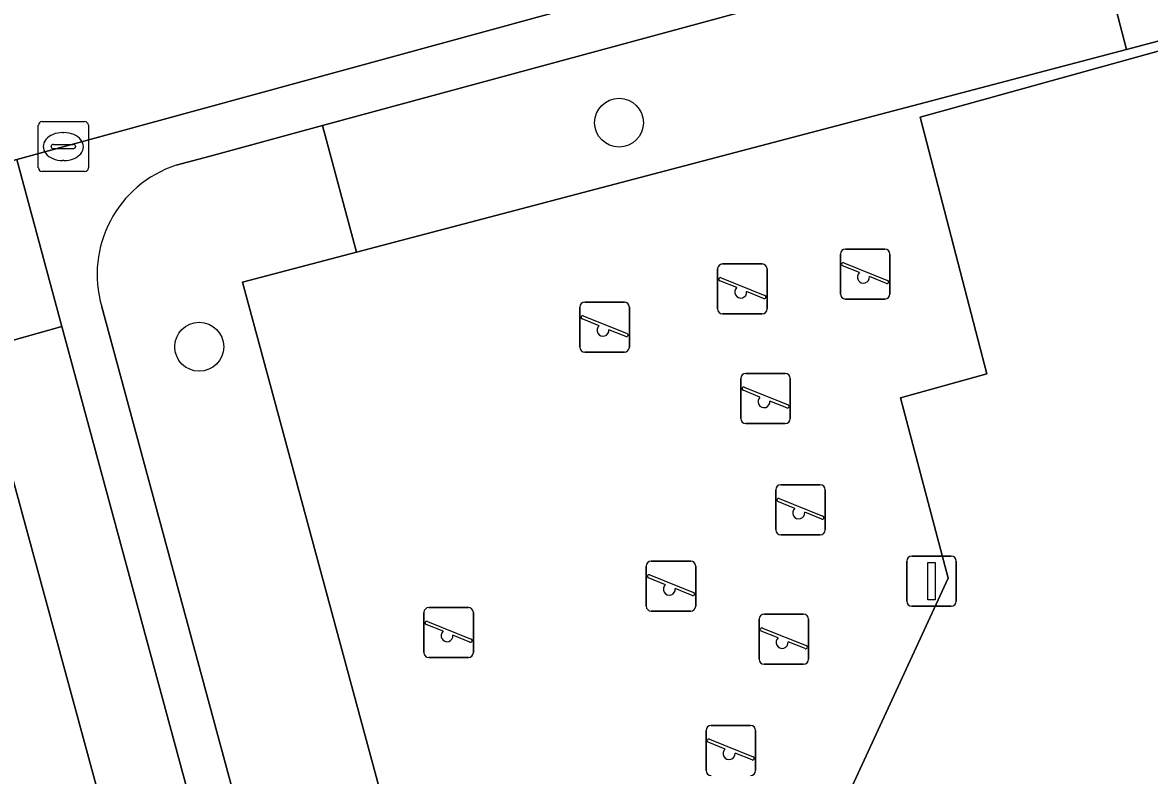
# Model space of a CAD drawing. Extents: x 159262 to 160143, y 383399 to 384319.
# Drawn here: x 159813.01 to 159835.56, y 383842.19 to 383857.25 of the extents above; entities that cross this region are included whole.
import ezdxf

# ---------------------------------------------------------------- set-up
doc = ezdxf.new("R2010")
doc.units = 0
for name, color, linetype in [('IMGEO_Boom', 7, 'Continuous'), ('IMGEO_Groenvoorziening', 7, 'Continuous'), ('IMGEO_Kolk', 7, 'Continuous'), ('IMGEO_Lichtmast', 7, 'Continuous'), ('IMGEO_Parkeervlak_open', 7, 'Continuous'), ('IMGEO_Rijbaan_lokaal_open', 7, 'Continuous'), ('IMGEO_Speelvoorziening', 7, 'Continuous'), ('IMGEO_Terreindeel_zand', 7, 'Continuous'), ('IMGEO_Voetpad_open', 7, 'Continuous')]:
    doc.layers.add(name, color=color, linetype=linetype)

msp = doc.modelspace()

# ---------------------------------------------------------------- linework, layer by layer
at = {"layer": 'IMGEO_Boom'}
for centre in [(159824.948, 383855.247), (159816.548, 383850.766)]:
    msp.add_circle(centre, 0.489, dxfattribs=at)
at = {"layer": 'IMGEO_Groenvoorziening'}
for points in [[(159841.219, 383861.2), (159834.414, 383859.358), (159835.1, 383856.714), (159836.609, 383857.111), (159842.605, 383853.16), (159844.765, 383857.184)], [(159817.412, 383852.058), (159819.695, 383852.659), (159819.014, 383855.189), (159816.767, 383854.581), (159816.089, 383854.397)], [(159830.912, 383831.586), (159832.16, 383833.878), (159823.007, 383831.376), (159817.412, 383852.058)], [(159814.597, 383851.567), (159820.298, 383830.529)]]:
    msp.add_lwpolyline(points, dxfattribs=at)
msp.add_lwpolyline([(159835.1, 383856.714), (159834.414, 383859.358), (159829.332, 383857.982), (159828.31, 383857.705), (159827.288, 383857.429), (159819.014, 383855.189), (159819.695, 383852.659)], close=True, dxfattribs=at)
msp.add_arc((159816.8, 383852.214), 2.296, 108.0302, 196.3726, dxfattribs=at)
at = {"layer": 'IMGEO_Kolk'}
for p, q in [((159813.328, 383854.343), (159813.328, 383855.195)), ((159813.403, 383855.269), (159814.255, 383855.269)), ((159814.329, 383855.195), (159814.329, 383854.343)), ((159813.816, 383855.049), (159813.841, 383855.049)), ((159813.587, 383854.763), (159813.587, 383854.775)), ((159814.025, 383854.726), (159813.627, 383854.726)), ((159813.63, 383854.812), (159814.028, 383854.812)), ((159814.071, 383854.775), (159814.071, 383854.763)), ((159813.839, 383854.489), (159813.814, 383854.489)), ((159814.255, 383854.269), (159813.403, 383854.269))]:
    msp.add_line(p, q, dxfattribs=at)
for points in [[(159813.328, 383854.343), (159813.328, 383855.195)], [(159813.403, 383855.269), (159814.255, 383855.269)], [(159814.329, 383855.195), (159814.329, 383854.343)], [(159814.255, 383854.269), (159813.403, 383854.269)]]:
    msp.add_lwpolyline(points, dxfattribs=at)
for centre, radius, start, end in [((159813.405, 383855.193), 0.0765, 91.552, 178.448), ((159813.405, 383855.193), 0.0765, 91.552, 178.448), ((159814.253, 383855.193), 0.0765, 1.552, 88.448), ((159814.253, 383855.193), 0.0765, 1.552, 88.448), ((159813.627, 383854.772), 0.0403, 85.8775, 175.7526), ((159813.624, 383854.762), 0.0366, 178.938, 274.7102), ((159814.028, 383854.769), 0.043, 264.8664, 352.4533), ((159814.032, 383854.774), 0.0386, 1.7309, 96.639), ((159813.405, 383854.345), 0.0765, 181.552, 268.448), ((159813.405, 383854.345), 0.0765, 181.552, 268.448), ((159814.253, 383854.345), 0.0765, 271.552, 358.448), ((159814.253, 383854.345), 0.0765, 271.552, 358.448)]:
    msp.add_arc(centre, radius, start, end, dxfattribs=at)
for centre, major_axis, ratio, start_param, end_param in [((159813.815, 383854.769), (-0.387, 0.002), 0.722429, 4.712389, 7.853982), ((159813.84, 383854.769), (-0.39, 0.002), 0.717154, 1.570796, 4.712389)]:
    msp.add_ellipse(centre, major_axis=major_axis, ratio=ratio, start_param=start_param, end_param=end_param, dxfattribs=at)
at = {"layer": 'IMGEO_Lichtmast'}
for p, q in [((159830.805, 383846.579), (159831.595, 383846.579)), ((159831.595, 383846.579), (159830.805, 383846.579)), ((159830.705, 383845.679), (159830.705, 383846.479)), ((159830.705, 383846.479), (159830.705, 383845.679)), ((159831.695, 383846.479), (159831.695, 383845.679)), ((159831.695, 383845.679), (159831.695, 383846.479)), ((159831.595, 383845.579), (159830.805, 383845.579)), ((159830.805, 383845.579), (159831.595, 383845.579))]:
    msp.add_line(p, q, dxfattribs=at)
msp.add_lwpolyline([(159831.125, 383846.454), (159831.275, 383846.454), (159831.275, 383845.704), (159831.125, 383845.704), (159831.125, 383846.454)], dxfattribs=at)
for centre, start, end in [((159830.805, 383846.479), 90, 180), ((159830.805, 383846.479), 90, 180), ((159831.595, 383846.479), 0, 90), ((159831.595, 383846.479), 360, 90), ((159830.805, 383845.679), 180, 270), ((159830.805, 383845.679), 180, 270), ((159831.595, 383845.679), 270, 0), ((159831.595, 383845.679), 270, 0)]:
    msp.add_arc(centre, 0.1, start, end, dxfattribs=at)
at = {"layer": 'IMGEO_Parkeervlak_open'}
for points in [[(159812.114, 383850.695), (159813.801, 383851.172), (159812.897, 383854.513), (159811.2, 383854.049)], [(159812.114, 383850.695), (159815.601, 383837.899), (159817.266, 383838.369), (159813.801, 383851.172)]]:
    msp.add_lwpolyline(points, close=True, dxfattribs=at)
at = {"layer": 'IMGEO_Rijbaan_lokaal_open'}
msp.add_lwpolyline([(159812.114, 383850.695), (159811.2, 383854.049), (159812.897, 383854.513), (159827.025, 383858.376), (159825.844, 383862.726), (159821.446, 383861.508), (159820.087, 383866.52), (159819.812, 383867.366), (159816.206, 383866.393), (159816.455, 383865.576), (159817.836, 383860.538), (159813.56, 383859.369), (159805.711, 383857.248), (159813.268, 383829.254), (159817.626, 383830.468), (159815.601, 383837.899)], close=True, dxfattribs=at)
at = {"layer": 'IMGEO_Speelvoorziening'}
for p, q in [((159829.477, 383852.721), (159830.267, 383852.721)), ((159830.267, 383852.721), (159829.477, 383852.721)), ((159827.02, 383852.422), (159827.81, 383852.422)), ((159827.81, 383852.422), (159827.02, 383852.422)), ((159829.377, 383851.821), (159829.377, 383852.621)), ((159829.377, 383852.621), (159829.377, 383851.821)), ((159829.446, 383852.446), (159830.322, 383852.093)), ((159830.367, 383852.621), (159830.367, 383851.821)), ((159830.367, 383851.821), (159830.367, 383852.621)), ((159826.92, 383851.522), (159826.92, 383852.322)), ((159826.92, 383852.322), (159826.92, 383851.522)), ((159827.91, 383852.322), (159827.91, 383851.522)), ((159827.91, 383851.522), (159827.91, 383852.322)), ((159829.76, 383852.249), (159829.421, 383852.386)), ((159827.303, 383851.95), (159826.964, 383852.087)), ((159826.989, 383852.147), (159827.865, 383851.794)), ((159830.298, 383852.033), (159829.958, 383852.17)), ((159827.841, 383851.734), (159827.501, 383851.871)), ((159824.164, 383850.759), (159824.164, 383851.559)), ((159824.164, 383851.559), (159824.164, 383850.759)), ((159824.264, 383851.659), (159825.054, 383851.659)), ((159825.054, 383851.659), (159824.264, 383851.659)), ((159825.154, 383851.559), (159825.154, 383850.759)), ((159825.154, 383850.759), (159825.154, 383851.559)), ((159830.267, 383851.721), (159829.477, 383851.721)), ((159829.477, 383851.721), (159830.267, 383851.721)), ((159824.547, 383851.187), (159824.208, 383851.324)), ((159824.233, 383851.384), (159825.109, 383851.031)), ((159827.81, 383851.422), (159827.02, 383851.422)), ((159827.02, 383851.422), (159827.81, 383851.422)), ((159825.085, 383850.971), (159824.745, 383851.108)), ((159825.054, 383850.659), (159824.264, 383850.659)), ((159824.264, 383850.659), (159825.054, 383850.659)), ((159827.485, 383850.231), (159828.275, 383850.231)), ((159828.275, 383850.231), (159827.485, 383850.231)), ((159827.385, 383849.331), (159827.385, 383850.131)), ((159827.385, 383850.131), (159827.385, 383849.331)), ((159827.454, 383849.956), (159828.33, 383849.603)), ((159828.375, 383850.131), (159828.375, 383849.331)), ((159828.375, 383849.331), (159828.375, 383850.131)), ((159827.768, 383849.759), (159827.429, 383849.896)), ((159828.306, 383849.543), (159827.966, 383849.68)), ((159828.275, 383849.231), (159827.485, 383849.231)), ((159827.485, 383849.231), (159828.275, 383849.231)), ((159828.082, 383847.107), (159828.082, 383847.907)), ((159828.082, 383847.907), (159828.082, 383847.107)), ((159828.182, 383848.007), (159828.972, 383848.007)), ((159828.972, 383848.007), (159828.182, 383848.007)), ((159829.072, 383847.907), (159829.072, 383847.107)), ((159829.072, 383847.107), (159829.072, 383847.907)), ((159828.465, 383847.535), (159828.126, 383847.672)), ((159828.151, 383847.732), (159829.027, 383847.379)), ((159829.003, 383847.319), (159828.663, 383847.456)), ((159828.972, 383847.007), (159828.182, 383847.007)), ((159828.182, 383847.007), (159828.972, 383847.007)), ((159825.492, 383845.58), (159825.492, 383846.38)), ((159825.492, 383846.38), (159825.492, 383845.58)), ((159825.592, 383846.48), (159826.382, 383846.48)), ((159826.382, 383846.48), (159825.592, 383846.48)), ((159826.482, 383846.38), (159826.482, 383845.58)), ((159826.482, 383845.58), (159826.482, 383846.38)), ((159825.875, 383846.008), (159825.536, 383846.145)), ((159825.561, 383846.205), (159826.437, 383845.852)), ((159826.413, 383845.792), (159826.073, 383845.929)), ((159821.043, 383844.65), (159821.043, 383845.45)), ((159821.043, 383845.45), (159821.043, 383844.65)), ((159821.143, 383845.55), (159821.933, 383845.55)), ((159821.933, 383845.55), (159821.143, 383845.55)), ((159822.033, 383845.45), (159822.033, 383844.65)), ((159822.033, 383844.65), (159822.033, 383845.45)), ((159826.382, 383845.48), (159825.592, 383845.48)), ((159825.592, 383845.48), (159826.382, 383845.48)), ((159827.85, 383845.417), (159828.64, 383845.417)), ((159828.64, 383845.417), (159827.85, 383845.417)), ((159821.426, 383845.078), (159821.087, 383845.215)), ((159821.112, 383845.275), (159821.988, 383844.922)), ((159827.75, 383844.517), (159827.75, 383845.317)), ((159827.75, 383845.317), (159827.75, 383844.517)), ((159828.74, 383845.317), (159828.74, 383844.517)), ((159828.74, 383844.517), (159828.74, 383845.317)), ((159821.964, 383844.862), (159821.624, 383844.999)), ((159828.133, 383844.945), (159827.794, 383845.082)), ((159827.819, 383845.142), (159828.695, 383844.789)), ((159828.671, 383844.729), (159828.331, 383844.866)), ((159821.933, 383844.55), (159821.143, 383844.55)), ((159821.143, 383844.55), (159821.933, 383844.55)), ((159828.64, 383844.417), (159827.85, 383844.417)), ((159827.85, 383844.417), (159828.64, 383844.417)), ((159826.788, 383843.193), (159827.578, 383843.193)), ((159827.578, 383843.193), (159826.788, 383843.193)), ((159826.688, 383842.293), (159826.688, 383843.093)), ((159826.688, 383843.093), (159826.688, 383842.293)), ((159827.678, 383843.093), (159827.678, 383842.293)), ((159827.678, 383842.293), (159827.678, 383843.093)), ((159827.071, 383842.721), (159826.732, 383842.858)), ((159826.757, 383842.918), (159827.633, 383842.565)), ((159827.609, 383842.505), (159827.269, 383842.642))]:
    msp.add_line(p, q, dxfattribs=at)
for centre, radius, start, end in [((159829.477, 383852.621), 0.1, 90, 180), ((159829.477, 383852.621), 0.1, 90, 180), ((159830.267, 383852.621), 0.1, 0, 90), ((159830.267, 383852.621), 0.1, 360, 90), ((159827.02, 383852.322), 0.1, 90, 180), ((159827.02, 383852.322), 0.1, 90, 180), ((159827.81, 383852.322), 0.1, 0, 90), ((159827.81, 383852.322), 0.1, 360, 90), ((159829.434, 383852.416), 0.0327, 68.078, 248.078), ((159829.839, 383852.159), 0.12, 130.9928, 5.1632), ((159826.977, 383852.117), 0.0327, 68.078, 248.078), ((159830.31, 383852.063), 0.0327, 248.078, 68.078), ((159827.382, 383851.86), 0.12, 130.9928, 5.1632), ((159827.853, 383851.764), 0.0327, 248.078, 68.078), ((159829.477, 383851.821), 0.1, 180, 270), ((159829.477, 383851.821), 0.1, 180, 270), ((159830.267, 383851.821), 0.1, 270, 0), ((159830.267, 383851.821), 0.1, 270, 0), ((159824.264, 383851.559), 0.1, 90, 180), ((159824.264, 383851.559), 0.1, 90, 180), ((159825.054, 383851.559), 0.1, 0, 90), ((159825.054, 383851.559), 0.1, 360, 90), ((159827.02, 383851.522), 0.1, 180, 270), ((159827.02, 383851.522), 0.1, 180, 270), ((159827.81, 383851.522), 0.1, 270, 0), ((159827.81, 383851.522), 0.1, 270, 0), ((159824.221, 383851.354), 0.0327, 68.078, 248.078), ((159824.626, 383851.097), 0.12, 130.9928, 5.1632), ((159825.097, 383851.001), 0.0327, 248.078, 68.078), ((159824.264, 383850.759), 0.1, 180, 270), ((159824.264, 383850.759), 0.1, 180, 270), ((159825.054, 383850.759), 0.1, 270, 0), ((159825.054, 383850.759), 0.1, 270, 0), ((159827.485, 383850.131), 0.1, 90, 180), ((159827.485, 383850.131), 0.1, 90, 180), ((159828.275, 383850.131), 0.1, 0, 90), ((159828.275, 383850.131), 0.1, 360, 90), ((159827.442, 383849.926), 0.0327, 68.078, 248.078), ((159827.847, 383849.669), 0.12, 130.9928, 5.1632), ((159828.318, 383849.573), 0.0327, 248.078, 68.078), ((159827.485, 383849.331), 0.1, 180, 270), ((159827.485, 383849.331), 0.1, 180, 270), ((159828.275, 383849.331), 0.1, 270, 0), ((159828.275, 383849.331), 0.1, 270, 0), ((159828.182, 383847.907), 0.1, 90, 180), ((159828.182, 383847.907), 0.1, 90, 180), ((159828.972, 383847.907), 0.1, 0, 90), ((159828.972, 383847.907), 0.1, 360, 90), ((159828.139, 383847.702), 0.0327, 68.078, 248.078), ((159828.544, 383847.445), 0.12, 130.9928, 5.1632), ((159829.015, 383847.349), 0.0327, 248.078, 68.078), ((159828.182, 383847.107), 0.1, 180, 270), ((159828.182, 383847.107), 0.1, 180, 270), ((159828.972, 383847.107), 0.1, 270, 0), ((159828.972, 383847.107), 0.1, 270, 0), ((159825.592, 383846.38), 0.1, 90, 180), ((159825.592, 383846.38), 0.1, 90, 180), ((159826.382, 383846.38), 0.1, 0, 90), ((159826.382, 383846.38), 0.1, 360, 90), ((159825.549, 383846.175), 0.0327, 68.078, 248.078), ((159825.954, 383845.918), 0.12, 130.9928, 5.1632), ((159826.425, 383845.822), 0.0327, 248.078, 68.078), ((159821.143, 383845.45), 0.1, 90, 180), ((159821.143, 383845.45), 0.1, 90, 180), ((159821.933, 383845.45), 0.1, 0, 90), ((159821.933, 383845.45), 0.1, 360, 90), ((159825.592, 383845.58), 0.1, 180, 270), ((159825.592, 383845.58), 0.1, 180, 270), ((159826.382, 383845.58), 0.1, 270, 0), ((159826.382, 383845.58), 0.1, 270, 0), ((159827.85, 383845.317), 0.1, 90, 180), ((159827.85, 383845.317), 0.1, 90, 180), ((159828.64, 383845.317), 0.1, 0, 90), ((159828.64, 383845.317), 0.1, 360, 90), ((159821.1, 383845.245), 0.0327, 68.078, 248.078), ((159821.505, 383844.988), 0.12, 130.9928, 5.1632), ((159827.807, 383845.112), 0.0327, 68.078, 248.078), ((159821.976, 383844.892), 0.0327, 248.078, 68.078), ((159828.212, 383844.855), 0.12, 130.9928, 5.1632), ((159828.683, 383844.759), 0.0327, 248.078, 68.078), ((159821.143, 383844.65), 0.1, 180, 270), ((159821.143, 383844.65), 0.1, 180, 270), ((159821.933, 383844.65), 0.1, 270, 0), ((159821.933, 383844.65), 0.1, 270, 0), ((159827.85, 383844.517), 0.1, 180, 270), ((159827.85, 383844.517), 0.1, 180, 270), ((159828.64, 383844.517), 0.1, 270, 0), ((159828.64, 383844.517), 0.1, 270, 0), ((159826.788, 383843.093), 0.1, 90, 180), ((159826.788, 383843.093), 0.1, 90, 180), ((159827.578, 383843.093), 0.1, 0, 90), ((159827.578, 383843.093), 0.1, 360, 90), ((159826.745, 383842.888), 0.0327, 68.078, 248.078), ((159827.15, 383842.631), 0.12, 130.9928, 5.1632), ((159827.621, 383842.535), 0.0327, 248.078, 68.078), ((159826.788, 383842.293), 0.1, 180, 270), ((159826.788, 383842.293), 0.1, 180, 270), ((159827.578, 383842.293), 0.1, 270, 0), ((159827.578, 383842.293), 0.1, 270, 0)]:
    msp.add_arc(centre, radius, start, end, dxfattribs=at)
at = {"layer": 'IMGEO_Terreindeel_zand'}
msp.add_lwpolyline([(159828.975, 383840.594), (159831.532, 383846.136), (159830.58, 383849.746), (159832.31, 383850.222), (159830.972, 383855.356), (159836.528, 383856.898), (159842.519, 383852.999), (159842.605, 383853.16), (159836.609, 383857.111), (159835.1, 383856.714), (159819.695, 383852.659), (159817.412, 383852.058), (159823.007, 383831.376), (159832.16, 383833.878), (159832.236, 383834.018), (159830.889, 383833.695)], close=True, dxfattribs=at)
at = {"layer": 'IMGEO_Voetpad_open'}
for points in [[(159816.089, 383854.397), (159816.767, 383854.581), (159819.014, 383855.189), (159827.288, 383857.429), (159828.31, 383857.705), (159828.046, 383858.656), (159827.025, 383858.376), (159812.897, 383854.513), (159813.801, 383851.172), (159817.266, 383838.369), (159819.279, 383830.929), (159817.626, 383830.468), (159818.156, 383828.416), (159821.238, 383816.833), (159825.07, 383817.837), (159824.545, 383820.045), (159823.001, 383819.628), (159822.082, 383823.083), (159820.938, 383827.383)], [(159820.938, 383827.383), (159820.428, 383829.823), (159820.298, 383830.529), (159814.597, 383851.567)]]:
    msp.add_lwpolyline(points, dxfattribs=at)
msp.add_lwpolyline([(159832.236, 383834.018), (159837.128, 383843.044), (159836.023, 383843.727), (159837.205, 383845.912), (159838.374, 383845.345), (159842.519, 383852.999), (159836.528, 383856.898), (159830.972, 383855.356), (159832.31, 383850.222), (159830.58, 383849.746), (159831.532, 383846.136), (159828.975, 383840.594), (159830.889, 383833.695)], close=True, dxfattribs=at)
msp.add_arc((159816.8, 383852.214), 2.296, 108.0302, 196.3726, dxfattribs=at)

doc.saveas('drawing.dxf')
